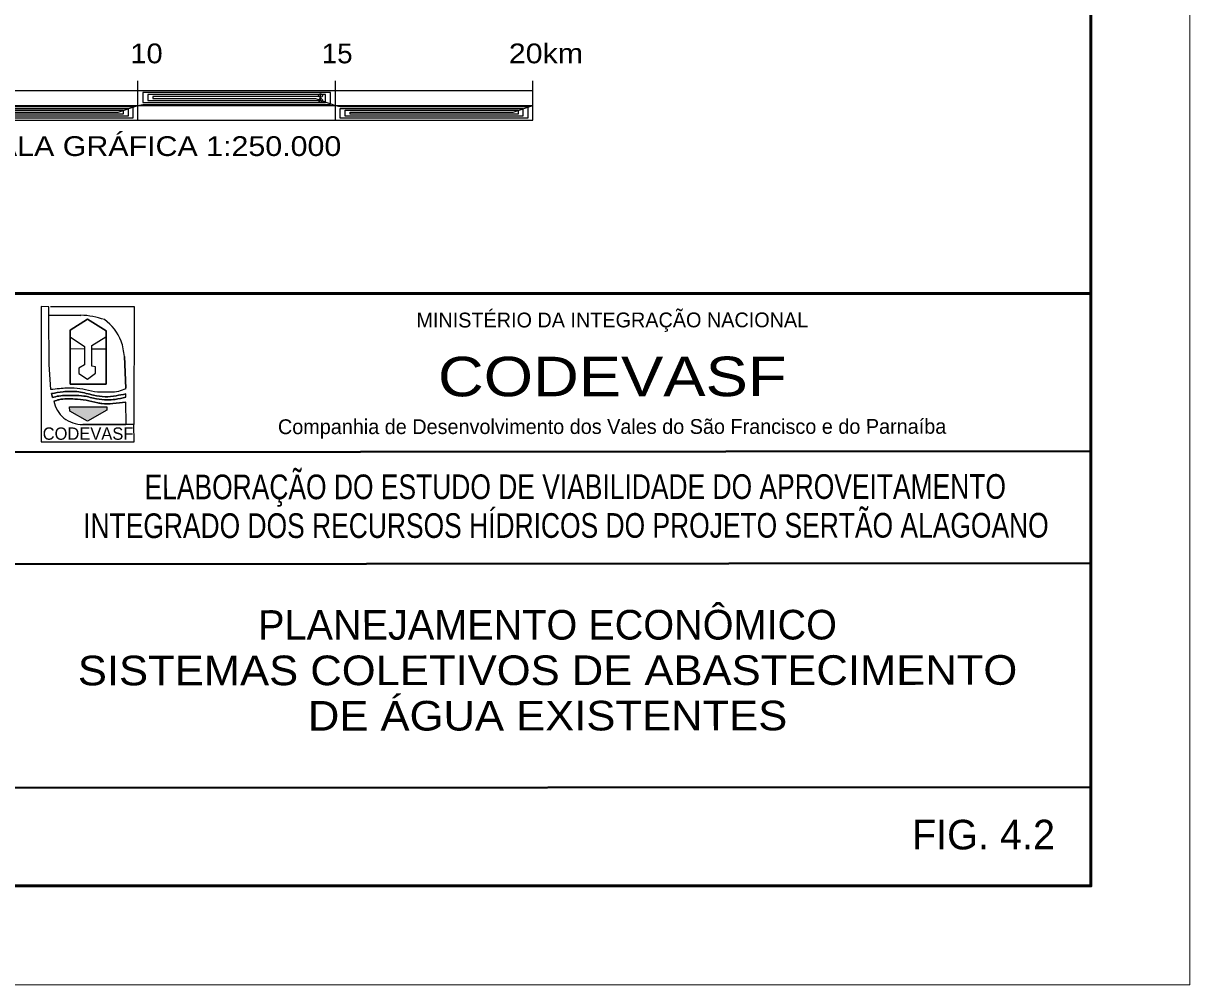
# Model space of a CAD drawing. Extents: x 553962 to 842807, y 8883888 to 9032388.
# Drawn here: x 813277 to 842807, y 8883888 to 8908226 of the extents above; entities that cross this region are included whole.
import ezdxf
from ezdxf.enums import TextEntityAlignment as Align

# ---------------------------------------------------------------- set-up
doc = ezdxf.new("R2010")
doc.units = 0
doc.header["$LTSCALE"] = 200
doc.header["$PDMODE"] = 32
doc.header["$PDSIZE"] = 100
for name, color, linetype, lineweight in [('3', 7, 'Continuous', 13), ('4', 7, 'Continuous', 25), ('5', 7, 'Continuous', 25)]:
    doc.layers.add(name, color=color, linetype=linetype, lineweight=lineweight)

msp = doc.modelspace()

# ---------------------------------------------------------------- hatches: boundary and pattern name
at = {"layer": '4'}
msp.add_hatch(color=256, dxfattribs=at).paths.add_polyline_path([(814449.8, 8898515.3), (815389.8, 8898515.3), (815389.8, 8898430.3), (814904.8, 8898152.8), (814454.8, 8898405.3)])
msp.add_hatch(color=256, dxfattribs=at).paths.add_polyline_path([(814449.8, 8898515.3), (815389.8, 8898515.3), (815389.8, 8898430.3), (814904.8, 8898152.8), (814454.8, 8898405.3)])

# ---------------------------------------------------------------- linework, layer by layer
at = {"layer": '3'}
msp.add_lwpolyline([(842807.3, 9032387.8), (842807.3, 8883887.8), (553961.7, 8883887.8), (553961.7, 9032387.8)], close=True, dxfattribs=at)
at = {"layer": '3', "lineweight": 53}
msp.add_lwpolyline([(840307.3, 9029887.8), (840307.3, 8886387.8), (560211.7, 8886387.8), (560211.7, 9029887.8)], close=True, dxfattribs=at)
at = {"layer": '4', "lineweight": 40}
for p, q in [((796549.8, 8901392.8), (840297.3, 8901390.3)), ((796549.8, 8901392.8), (840297.3, 8901390.3)), ((840297.3, 8901390.3), (840307.3, 8886387.8)), ((840297.3, 8901390.3), (840307.3, 8886387.8)), ((840307.3, 8901387.8), (840307.3, 8886387.8)), ((840307.3, 8901387.8), (840307.3, 8886387.8)), ((796552.3, 8897362.8), (840302.3, 8897390.3)), ((796552.3, 8897362.8), (840302.3, 8897390.3)), ((812797.3, 8894535.3), (840302.3, 8894555.3)), ((812797.3, 8894535.3), (840302.3, 8894555.3)), ((812802.3, 8888870.3), (840304.8, 8888887.8)), ((812802.3, 8888870.3), (840304.8, 8888887.8)), ((796547.3, 8886392.8), (840307.3, 8886387.8)), ((796547.3, 8886392.8), (840307.3, 8886387.8))]:
    msp.add_line(p, q, dxfattribs=at)
at = {"layer": '4', "lineweight": 53}
msp.add_line((796557.3, 8901387.8), (840307.3, 8901387.8), dxfattribs=at)
msp.add_line((796557.3, 8901387.8), (840307.3, 8901387.8), dxfattribs=at)
at = {"layer": '4'}
for p, q in [((813919.8, 8900840.3), (814729.8, 8900832.8)), ((813919.8, 8900840.3), (814729.8, 8900832.8)), ((814459.8, 8899087.8), (814459.8, 8900460.3)), ((814459.8, 8899087.8), (814459.8, 8900460.3)), ((814827.3, 8899980.3), (814467.3, 8899985.3)), ((814827.3, 8899980.3), (814467.3, 8899985.3)), ((815367.3, 8899975.3), (815009.8, 8899977.8)), ((815367.3, 8899975.3), (815009.8, 8899977.8)), ((815872.3, 8898987.8), (815839.8, 8899792.8)), ((815839.8, 8899792.8), (815872.3, 8898987.8)), ((815872.3, 8898987.8), (815839.8, 8899792.8)), ((815839.8, 8899792.8), (815872.3, 8898987.8)), ((813992.3, 8898852.8), (814012.3, 8898752.8)), ((814017.3, 8898755.3), (813992.3, 8898852.8)), ((814017.3, 8898755.3), (813992.3, 8898852.8)), ((813992.3, 8898852.8), (814012.3, 8898752.8)), ((814017.3, 8898755.3), (813992.3, 8898852.8)), ((814017.3, 8898755.3), (813992.3, 8898852.8)), ((815869.8, 8898760.3), (815872.3, 8898845.3)), ((815869.8, 8898760.3), (815872.3, 8898845.3)), ((815882.3, 8898077.8), (815872.3, 8898637.8)), ((815882.3, 8898077.8), (815872.3, 8898637.8)), ((815882.3, 8898077.8), (815872.3, 8898637.8)), ((815882.3, 8898077.8), (815872.3, 8898637.8)), ((814784.8, 8898067.8), (815872.3, 8898067.8)), ((814784.8, 8898067.8), (815872.3, 8898067.8))]:
    msp.add_line(p, q, dxfattribs=at)
at = {"layer": '4', "lineweight": 53}
msp.add_lwpolyline([(840307.3, 8901387.8), (840307.3, 8886387.8), (796557.3, 8886387.8)], dxfattribs=at)
msp.add_lwpolyline([(840307.3, 8901387.8), (840307.3, 8886387.8), (796557.3, 8886387.8)], dxfattribs=at)
at = {"layer": '4'}
for points in [[(813919.8, 8901050.3), (813724.8, 8901052.8), (813724.8, 8897632.8), (816079.8, 8897632.8), (816077.3, 8898067.8), (815872.3, 8898067.8), (814784.8, 8898067.8)], [(813919.8, 8901050.3), (813724.8, 8901052.8), (813724.8, 8897632.8), (816079.8, 8897632.8), (816077.3, 8898067.8), (815872.3, 8898067.8), (814784.8, 8898067.8)], [(813919.8, 8901050.3), (813724.8, 8901052.8), (813724.8, 8897632.8), (816079.8, 8897632.8), (816077.3, 8898067.8), (815872.3, 8898067.8), (814784.8, 8898067.8)], [(813919.8, 8901050.3), (813724.8, 8901052.8), (813724.8, 8897632.8), (816079.8, 8897632.8), (816077.3, 8898067.8), (815872.3, 8898067.8), (814784.8, 8898067.8)], [(814729.8, 8900832.8), (813919.8, 8900840.3), (813919.8, 8901050.3)], [(813974.8, 8898952.8), (813929.8, 8899585.3), (813919.8, 8900840.3), (813919.8, 8901050.3)], [(813974.8, 8898952.8), (813929.8, 8899585.3), (813919.8, 8900840.3), (813919.8, 8901050.3)], [(814729.8, 8900832.8), (813919.8, 8900840.3), (813919.8, 8901050.3)], [(813974.8, 8898952.8), (813929.8, 8899585.3), (813919.8, 8900840.3), (813919.8, 8901050.3)], [(813974.8, 8898952.8), (813929.8, 8899585.3), (813919.8, 8900840.3), (813919.8, 8901050.3)], [(813967.3, 8901052.8), (816079.8, 8901052.8), (816077.3, 8898067.8), (815872.3, 8898067.8)], [(813967.3, 8901052.8), (816079.8, 8901052.8), (816077.3, 8898067.8), (815872.3, 8898067.8)], [(813974.8, 8898952.8), (813929.8, 8899585.3), (813919.8, 8900840.3)], [(813974.8, 8898952.8), (813929.8, 8899585.3), (813919.8, 8900840.3)], [(814459.8, 8900460.3), (814902.3, 8900735.3), (815374.8, 8900442.8)], [(815374.8, 8900442.8), (814902.3, 8900735.3), (814459.8, 8900460.3), (814459.8, 8899087.8)], [(814459.8, 8900460.3), (814902.3, 8900735.3), (815374.8, 8900442.8)], [(815374.8, 8900442.8), (814902.3, 8900735.3), (814459.8, 8900460.3), (814459.8, 8899087.8)], [(815374.8, 8900442.8), (815374.8, 8899090.3), (814459.8, 8899087.8)], [(814459.8, 8899087.8), (815374.8, 8899090.3), (815374.8, 8900442.8)], [(815374.8, 8900442.8), (815374.8, 8899090.3), (814459.8, 8899087.8)], [(814459.8, 8899087.8), (815374.8, 8899090.3), (815374.8, 8900442.8)], [(814459.8, 8900285.3), (814827.3, 8900047.8), (814822.3, 8899577.8), (814682.3, 8899495.3), (814682.3, 8899362.8), (814902.3, 8899217.8), (815104.8, 8899367.8), (815104.8, 8899527.8), (815009.8, 8899550.3), (815009.8, 8900070.3), (815369.8, 8900287.8)], [(814459.8, 8900285.3), (814827.3, 8900047.8), (814822.3, 8899577.8), (814682.3, 8899495.3), (814682.3, 8899362.8), (814902.3, 8899217.8), (815104.8, 8899367.8), (815104.8, 8899527.8), (815009.8, 8899550.3), (815009.8, 8900070.3), (815369.8, 8900287.8)]]:
    msp.add_lwpolyline(points, dxfattribs=at)
msp.add_lwpolyline([(814449.8, 8898515.3), (815389.8, 8898515.3), (815389.8, 8898430.3), (814904.8, 8898152.8), (814454.8, 8898405.3)], close=True, dxfattribs=at)
msp.add_lwpolyline([(814449.8, 8898515.3), (815389.8, 8898515.3), (815389.8, 8898430.3), (814904.8, 8898152.8), (814454.8, 8898405.3)], close=True, dxfattribs=at)
msp.add_lwpolyline([(814449.8, 8898515.3), (815389.8, 8898515.3), (815389.8, 8898430.3), (814904.8, 8898152.8), (814454.8, 8898405.3)], close=True, dxfattribs=at)
msp.add_lwpolyline([(814449.8, 8898515.3), (815389.8, 8898515.3), (815389.8, 8898430.3), (814904.8, 8898152.8), (814454.8, 8898405.3)], close=True, dxfattribs=at)
for centre, radius, start, end in [((814701.4, 8898980.4), 1853.2, 70.20108, 89.11971), ((814701.4, 8898980.4), 1853.2, 70.20108, 89.11971), ((814701.4, 8898980.4), 1853.2, 70.20108, 89.11971), ((814701.4, 8898980.4), 1853.2, 70.20108, 89.11971), ((814634.9, 8899740.3), 1203.9, 21.25111, 54.78963), ((814634.9, 8899740.3), 1203.9, 21.25111, 54.78963), ((814634.9, 8899740.3), 1203.9, 21.25111, 54.78963), ((814634.9, 8899740.3), 1203.9, 21.25111, 54.78963), ((813828.4, 8899561.5), 2024.3, 6.5558, 17.69155), ((813828.4, 8899561.5), 2024.3, 6.5558, 17.69155), ((813828.4, 8899561.5), 2024.3, 6.5558, 17.69155), ((813828.4, 8899561.5), 2024.3, 6.5558, 17.69155), ((814799.7, 8898810.8), 763.2, 191.37196, 229.22033), ((814799.7, 8898810.8), 763.2, 191.37196, 229.22033), ((814799.7, 8898810.8), 763.2, 191.37196, 229.22033), ((814799.7, 8898810.8), 763.2, 191.37196, 229.22033), ((814799.7, 8898810.8), 763.2, 191.37196, 229.22033), ((814799.7, 8898810.8), 763.2, 191.37196, 229.22033), ((814812.6, 8898940.3), 872.9, 234.13889, 268.09017), ((814812.6, 8898940.3), 872.9, 234.13889, 268.09017), ((814812.6, 8898940.3), 872.9, 234.13889, 268.09017), ((814812.6, 8898940.3), 872.9, 234.13889, 268.09017), ((814812.6, 8898940.3), 872.9, 234.13889, 268.09017), ((814812.6, 8898940.3), 872.9, 234.13889, 268.09017)]:
    msp.add_arc(centre, radius, start, end, dxfattribs=at)
for points in [[(815872.3, 8898975.3), (815684.8, 8898905.3), (815489.8, 8898887.8), (815342.3, 8898885.3), (815154.8, 8898887.8), (814852.3, 8898950.3), (814564.8, 8898987.8), (814189.8, 8898975.3), (813974.8, 8898952.8)], [(815872.3, 8898975.3), (815684.8, 8898905.3), (815489.8, 8898887.8), (815342.3, 8898885.3), (815154.8, 8898887.8), (814852.3, 8898950.3), (814564.8, 8898987.8), (814189.8, 8898975.3), (813974.8, 8898952.8)], [(815872.3, 8898975.3), (815684.8, 8898905.3), (815489.8, 8898887.8), (815342.3, 8898885.3), (815154.8, 8898887.8), (814852.3, 8898950.3), (814564.8, 8898987.8), (814189.8, 8898975.3), (813974.8, 8898952.8)], [(815872.3, 8898975.3), (815684.8, 8898905.3), (815489.8, 8898887.8), (815342.3, 8898885.3), (815154.8, 8898887.8), (814852.3, 8898950.3), (814564.8, 8898987.8), (814189.8, 8898975.3), (813974.8, 8898952.8)], [(815872.3, 8898975.3), (815684.8, 8898905.3), (815489.8, 8898887.8), (815342.3, 8898885.3), (815154.8, 8898887.8), (814852.3, 8898950.3), (814564.8, 8898987.8), (814189.8, 8898975.3), (813974.8, 8898952.8)], [(815872.3, 8898975.3), (815684.8, 8898905.3), (815489.8, 8898887.8), (815342.3, 8898885.3), (815154.8, 8898887.8), (814852.3, 8898950.3), (814564.8, 8898987.8), (814189.8, 8898975.3), (813974.8, 8898952.8)], [(815872.3, 8898845.3), (815627.3, 8898797.8), (815347.3, 8898772.8), (815057.3, 8898812.8), (814679.8, 8898895.3), (814282.3, 8898897.8), (813992.3, 8898852.8)], [(813992.3, 8898852.8), (814282.3, 8898897.8), (814679.8, 8898895.3), (815057.3, 8898812.8), (815347.3, 8898772.8), (815627.3, 8898797.8), (815872.3, 8898845.3)], [(813992.3, 8898852.8), (814282.3, 8898897.8), (814679.8, 8898895.3), (815057.3, 8898812.8), (815347.3, 8898772.8), (815627.3, 8898797.8), (815872.3, 8898845.3)], [(815872.3, 8898845.3), (815627.3, 8898797.8), (815347.3, 8898772.8), (815057.3, 8898812.8), (814679.8, 8898895.3), (814282.3, 8898897.8), (813992.3, 8898852.8)], [(813992.3, 8898852.8), (814282.3, 8898897.8), (814679.8, 8898895.3), (815057.3, 8898812.8), (815347.3, 8898772.8), (815627.3, 8898797.8), (815872.3, 8898845.3)], [(813992.3, 8898852.8), (814282.3, 8898897.8), (814679.8, 8898895.3), (815057.3, 8898812.8), (815347.3, 8898772.8), (815627.3, 8898797.8), (815872.3, 8898845.3)], [(814012.3, 8898752.8), (814177.3, 8898790.3), (814547.3, 8898805.3), (814812.3, 8898790.3), (815129.8, 8898717.8), (815399.8, 8898692.8), (815602.3, 8898705.3), (815872.3, 8898760.3)], [(815872.3, 8898760.3), (815602.3, 8898705.3), (815399.8, 8898692.8), (815129.8, 8898717.8), (814812.3, 8898790.3), (814547.3, 8898805.3), (814177.3, 8898790.3), (814012.3, 8898752.8)], [(815872.3, 8898760.3), (815602.3, 8898705.3), (815399.8, 8898692.8), (815129.8, 8898717.8), (814812.3, 8898790.3), (814547.3, 8898805.3), (814177.3, 8898790.3), (814012.3, 8898752.8)], [(814012.3, 8898752.8), (814177.3, 8898790.3), (814547.3, 8898805.3), (814812.3, 8898790.3), (815129.8, 8898717.8), (815399.8, 8898692.8), (815602.3, 8898705.3), (815872.3, 8898760.3)], [(815872.3, 8898760.3), (815602.3, 8898705.3), (815399.8, 8898692.8), (815129.8, 8898717.8), (814812.3, 8898790.3), (814547.3, 8898805.3), (814177.3, 8898790.3), (814012.3, 8898752.8)], [(815872.3, 8898760.3), (815602.3, 8898705.3), (815399.8, 8898692.8), (815129.8, 8898717.8), (814812.3, 8898790.3), (814547.3, 8898805.3), (814177.3, 8898790.3), (814012.3, 8898752.8)], [(815872.3, 8898637.8), (815544.8, 8898600.3), (815264.8, 8898600.3), (815162.3, 8898615.3), (814864.8, 8898685.3), (814579.8, 8898712.8), (814179.8, 8898697.8), (814052.3, 8898660.3)], [(814052.3, 8898660.3), (814179.8, 8898697.8), (814579.8, 8898712.8), (814864.8, 8898685.3), (815162.3, 8898615.3), (815264.8, 8898600.3), (815544.8, 8898600.3), (815872.3, 8898637.8)], [(814052.3, 8898660.3), (814179.8, 8898697.8), (814579.8, 8898712.8), (814864.8, 8898685.3), (815162.3, 8898615.3), (815264.8, 8898600.3), (815544.8, 8898600.3), (815872.3, 8898637.8)], [(815872.3, 8898637.8), (815544.8, 8898600.3), (815264.8, 8898600.3), (815162.3, 8898615.3), (814864.8, 8898685.3), (814579.8, 8898712.8), (814179.8, 8898697.8), (814052.3, 8898660.3)], [(814052.3, 8898660.3), (814179.8, 8898697.8), (814579.8, 8898712.8), (814864.8, 8898685.3), (815162.3, 8898615.3), (815264.8, 8898600.3), (815544.8, 8898600.3), (815872.3, 8898637.8)], [(814052.3, 8898660.3), (814179.8, 8898697.8), (814579.8, 8898712.8), (814864.8, 8898685.3), (815162.3, 8898615.3), (815264.8, 8898600.3), (815544.8, 8898600.3), (815872.3, 8898637.8)]]:
    msp.add_spline(points, degree=3, dxfattribs=at)
at = {"layer": '5'}
for p, q in [((816177.5, 8905773.4), (816177.5, 8906773.4)), ((821177.5, 8905773.4), (821177.5, 8906773.4)), ((826177.5, 8905773.4), (826177.5, 8906773.4)), ((806177.5, 8906523.4), (826177.5, 8906523.4)), ((806177.5, 8906149.4), (826177.5, 8906149.4)), ((806177.5, 8905773.4), (826177.5, 8905773.4))]:
    msp.add_line(p, q, dxfattribs=at)
for points in [[(811552.5, 8905973.4), (815677.5, 8905973.4), (816177.5, 8906149.4), (816302.5, 8906173.4), (821052.5, 8906173.4), (821052.5, 8906473.4), (816302.5, 8906473.4), (816302.5, 8906223.4), (820927.5, 8906223.4), (820927.5, 8906423.4), (816427.5, 8906423.4), (816427.5, 8906273.4), (820802.5, 8906273.4), (820802.5, 8906373.4), (816552.5, 8906373.4), (816552.5, 8906323.4), (820677.5, 8906323.4), (821177.5, 8906149.4), (821302.5, 8906123.4), (826052.5, 8906123.4), (826052.5, 8905823.4), (821302.5, 8905823.4), (821302.5, 8906073.4), (825927.5, 8906073.4), (825927.5, 8905873.4), (821427.5, 8905873.4), (821427.5, 8906023.4), (825802.5, 8906023.4), (825802.5, 8905923.4), (821552.5, 8905923.4), (821552.5, 8905973.4), (825677.5, 8905973.4), (826177.5, 8906149.4)], [(811302.5, 8906123.4), (816052.5, 8906123.4), (816052.5, 8905823.4), (811302.5, 8905823.4)], [(811302.5, 8906073.4), (815927.5, 8906073.4), (815927.5, 8905873.4), (811427.5, 8905873.4)], [(811427.5, 8906023.4), (815802.5, 8906023.4), (815802.5, 8905923.4), (811552.5, 8905923.4)]]:
    msp.add_lwpolyline(points, dxfattribs=at)
for p in [(820802.5, 8906398.4), (820802.5, 8906273.4)]:
    msp.add_point(p, dxfattribs=at)

# ---------------------------------------------------------------- texts
at = {"layer": '4'}
for s, height, p in [('MINISTÉRIO DA INTEGRAÇÃO NACIONAL', 375, (828189.1, 8900528.4)), ('Companhia de Desenvolvimento dos Vales do São Francisco e do Parnaíba', 375, (828184.4, 8897830.2)), ('Companhia de Desenvolvimento dos Vales do São Francisco e do Parnaíba', 375, (828184.4, 8897830.2)), ('PLANEJAMENTO ECONÔMICO', 750, (826549.5, 8892623.1)), ('FIG. 4.2', 750, (837586.9, 8887312.1))]:
    msp.add_text(s, height=height, rotation=0.034, dxfattribs=at).set_placement(p, align=Align.CENTER)
for s, height, width, p in [('CODEVASF', 1000, 1.2, (828188.7, 8898785.4)), ('CODEVASF', 1000, 1.2, (828188.7, 8898785.4)), ('ELABORAÇÃO DO ESTUDO DE VIABILIDADE DO APROVEITAMENTO', 625, 0.8, (827252, 8896181.8)), ('ELABORAÇÃO DO ESTUDO DE VIABILIDADE DO APROVEITAMENTO', 625, 0.8, (827252, 8896181.8)), ('INTEGRADO DOS RECURSOS HÍDRICOS DO PROJETO SERTÃO ALAGOANO', 625, 0.8, (827015, 8895200.1)), ('INTEGRADO DOS RECURSOS HÍDRICOS DO PROJETO SERTÃO ALAGOANO', 625, 0.8, (827015, 8895200.1)), ('SISTEMAS COLETIVOS DE ABASTECIMENTO', 750, 1.1, (826550.2, 8891473.1)), ('DE ÁGUA EXISTENTES', 750, 1.1, (826550.9, 8890323.1))]:
    msp.add_text(s, height=height, rotation=0.034, dxfattribs=dict(at, width=width)).set_placement(p, align=Align.CENTER)
msp.add_text('CODEVASF', height=312.2, dxfattribs=at).set_placement((813767.3, 8897682.8))
msp.add_text('CODEVASF', height=312.2, dxfattribs=at).set_placement((813767.3, 8897682.8))
at = {"layer": '5'}
for s, width, p in [('20km', 1.15, (825568.9, 8907213.5)), ('10', 1.1, (815987.1, 8907213.5)), ('15', 1.05, (820832.9, 8907213.5))]:
    msp.add_text(s, height=500, dxfattribs=dict(at, width=width)).set_placement(p)
at = {"layer": '5', "width": 1.15}
msp.add_text('ESCALA GRÁFICA 1:250.000', height=500, dxfattribs=at).set_placement((816177.5, 8904866.8), align=Align.CENTER)

doc.saveas('drawing.dxf')
